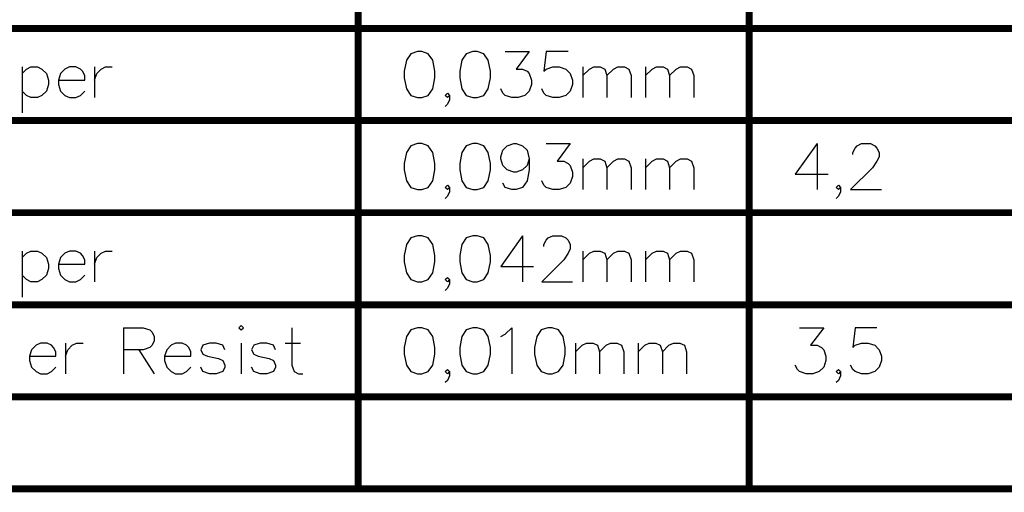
# Model space of a CAD drawing. Header units: millimetres. Extents: x 138 to 555, y 26 to 334.
# Tile 706 of 713: x 428 to 471, y 246 to 266. Entities that reach past the tile are written whole.
import ezdxf

# ---------------------------------------------------------------- set-up
doc = ezdxf.new("R2010")
doc.units = ezdxf.units.MM
doc.layers.add('DrillDrawing', color=1, linetype='Continuous')

msp = doc.modelspace()

# ---------------------------------------------------------------- linework, layer by layer
at = {"layer": 'DrillDrawing'}
for p, q in [((445.099, 264.63), (444.909, 264.345)), ((445.385, 264.725), (445.099, 264.63)), ((445.575, 264.725), (445.385, 264.725)), ((445.861, 264.63), (445.575, 264.725)), ((446.051, 264.345), (445.861, 264.63)), ((447.508, 264.63), (447.318, 264.345)), ((447.794, 264.725), (447.508, 264.63)), ((447.984, 264.725), (447.794, 264.725)), ((448.27, 264.63), (447.984, 264.725)), ((448.46, 264.345), (448.27, 264.63)), ((449.193, 264.725), (450.241, 264.725)), ((450.241, 264.725), (449.67, 263.964)), ((450.974, 264.725), (450.879, 263.868)), ((451.926, 264.725), (450.974, 264.725)), ((444.909, 264.345), (444.813, 263.868)), ((446.147, 263.868), (446.051, 264.345)), ((447.318, 264.345), (447.222, 263.868)), ((448.556, 263.868), (448.46, 264.345)), ((428.235, 264.059), (428.235, 262.059)), ((428.235, 263.773), (428.426, 263.964)), ((428.426, 263.964), (428.616, 264.059)), ((428.616, 264.059), (428.902, 264.059)), ((428.902, 264.059), (429.092, 263.964)), ((429.092, 263.964), (429.283, 263.773)), ((429.283, 263.773), (429.378, 263.488)), ((429.901, 263.773), (429.806, 263.488)), ((430.092, 263.964), (429.901, 263.773)), ((430.282, 264.059), (430.092, 263.964)), ((430.568, 264.059), (430.282, 264.059)), ((430.758, 263.964), (430.568, 264.059)), ((430.854, 263.868), (430.758, 263.964)), ((430.949, 263.678), (430.854, 263.868)), ((430.949, 263.488), (430.949, 263.678)), ((431.377, 264.059), (431.377, 262.726)), ((431.377, 263.488), (431.473, 263.773)), ((431.473, 263.773), (431.663, 263.964)), ((431.663, 263.964), (431.853, 264.059)), ((431.853, 264.059), (432.139, 264.059)), ((444.813, 263.868), (444.813, 263.583)), ((446.147, 263.583), (446.147, 263.868)), ((447.222, 263.868), (447.222, 263.583)), ((448.556, 263.583), (448.556, 263.868)), ((449.67, 263.964), (449.955, 263.964)), ((449.955, 263.964), (450.146, 263.868)), ((450.146, 263.868), (450.241, 263.773)), ((450.241, 263.773), (450.336, 263.488)), ((450.879, 263.868), (450.974, 263.964)), ((450.974, 263.964), (451.26, 264.059)), ((451.26, 264.059), (451.545, 264.059)), ((451.545, 264.059), (451.831, 263.964)), ((451.831, 263.964), (452.021, 263.773)), ((452.021, 263.773), (452.117, 263.488)), ((452.564, 264.059), (452.564, 262.726)), ((452.564, 263.678), (452.85, 263.964)), ((452.85, 263.964), (453.04, 264.059)), ((453.04, 264.059), (453.326, 264.059)), ((453.326, 264.059), (453.516, 263.964)), ((453.516, 263.964), (453.612, 263.678)), ((453.612, 263.678), (453.897, 263.964)), ((453.612, 263.678), (453.612, 262.726)), ((453.897, 263.964), (454.088, 264.059)), ((454.088, 264.059), (454.373, 264.059)), ((454.373, 264.059), (454.564, 263.964)), ((454.564, 263.964), (454.659, 263.678)), ((454.659, 263.678), (454.659, 262.726)), ((455.287, 264.059), (455.287, 262.726)), ((455.287, 263.678), (455.573, 263.964)), ((455.573, 263.964), (455.764, 264.059)), ((455.764, 264.059), (456.049, 264.059)), ((456.049, 264.059), (456.24, 263.964)), ((456.24, 263.964), (456.335, 263.678)), ((456.335, 263.678), (456.62, 263.964)), ((456.335, 263.678), (456.335, 262.726)), ((456.62, 263.964), (456.811, 264.059)), ((456.811, 264.059), (457.097, 264.059)), ((457.097, 264.059), (457.287, 263.964)), ((457.287, 263.964), (457.382, 263.678)), ((457.382, 263.678), (457.382, 262.726)), ((429.378, 263.297), (429.283, 263.011)), ((429.378, 263.488), (429.378, 263.297)), ((429.806, 263.488), (430.949, 263.488)), ((429.806, 263.488), (429.806, 263.297)), ((429.806, 263.297), (429.901, 263.011)), ((444.813, 263.583), (444.909, 263.107)), ((446.051, 263.107), (446.147, 263.583)), ((447.222, 263.583), (447.318, 263.107)), ((448.46, 263.107), (448.556, 263.583)), ((450.336, 263.297), (450.241, 263.011)), ((450.336, 263.488), (450.336, 263.297)), ((452.117, 263.297), (452.021, 263.011)), ((452.117, 263.488), (452.117, 263.297)), ((428.426, 262.821), (428.235, 263.011)), ((428.616, 262.726), (428.426, 262.821)), ((429.092, 262.821), (428.902, 262.726)), ((429.283, 263.011), (429.092, 262.821)), ((429.901, 263.011), (430.092, 262.821)), ((430.092, 262.821), (430.282, 262.726)), ((430.568, 262.726), (430.758, 262.821)), ((430.758, 262.821), (430.949, 263.011)), ((444.909, 263.107), (445.099, 262.821)), ((445.099, 262.821), (445.385, 262.726)), ((445.575, 262.726), (445.861, 262.821)), ((445.861, 262.821), (446.051, 263.107)), ((446.594, 262.821), (446.689, 262.916)), ((446.689, 262.726), (446.594, 262.821)), ((446.689, 262.916), (446.784, 262.821)), ((446.784, 262.821), (446.689, 262.726)), ((446.784, 262.821), (446.784, 262.631)), ((447.318, 263.107), (447.508, 262.821)), ((447.508, 262.821), (447.794, 262.726)), ((447.984, 262.726), (448.27, 262.821)), ((448.27, 262.821), (448.46, 263.107)), ((449.098, 262.916), (449.003, 263.107)), ((449.193, 262.821), (449.098, 262.916)), ((449.479, 262.726), (449.193, 262.821)), ((450.05, 262.821), (449.765, 262.726)), ((450.241, 263.011), (450.05, 262.821)), ((450.879, 262.916), (450.784, 263.107)), ((450.974, 262.821), (450.879, 262.916)), ((451.26, 262.726), (450.974, 262.821)), ((451.831, 262.821), (451.545, 262.726)), ((452.021, 263.011), (451.831, 262.821)), ((428.902, 262.726), (428.616, 262.726)), ((430.282, 262.726), (430.568, 262.726)), ((445.385, 262.726), (445.575, 262.726)), ((446.689, 262.44), (446.594, 262.345)), ((446.784, 262.631), (446.689, 262.44)), ((447.794, 262.726), (447.984, 262.726)), ((449.765, 262.726), (449.479, 262.726)), ((451.545, 262.726), (451.26, 262.726)), ((445.385, 260.725), (445.099, 260.63)), ((445.575, 260.725), (445.385, 260.725)), ((445.861, 260.63), (445.575, 260.725)), ((447.794, 260.725), (447.508, 260.63)), ((447.984, 260.725), (447.794, 260.725)), ((448.27, 260.63), (447.984, 260.725)), ((449.289, 260.63), (449.574, 260.725)), ((449.574, 260.725), (449.67, 260.725)), ((449.67, 260.725), (449.955, 260.63)), ((450.974, 260.725), (452.021, 260.725)), ((452.021, 260.725), (451.45, 259.964)), ((462.734, 260.725), (461.782, 259.392)), ((462.734, 260.725), (462.734, 258.726)), ((464.477, 260.63), (464.667, 260.725)), ((464.667, 260.725), (465.048, 260.725)), ((465.048, 260.725), (465.239, 260.63)), ((444.909, 260.345), (444.813, 259.868)), ((445.099, 260.63), (444.909, 260.345)), ((446.051, 260.345), (445.861, 260.63)), ((446.147, 259.868), (446.051, 260.345)), ((447.318, 260.345), (447.222, 259.868)), ((447.508, 260.63), (447.318, 260.345)), ((448.46, 260.345), (448.27, 260.63)), ((448.556, 259.868), (448.46, 260.345)), ((449.003, 260.154), (449.098, 260.44)), ((449.098, 260.44), (449.289, 260.63)), ((449.955, 260.63), (450.146, 260.44)), ((450.146, 260.44), (450.241, 260.059)), ((464.286, 260.345), (464.382, 260.535)), ((464.286, 260.249), (464.286, 260.345)), ((464.382, 260.535), (464.477, 260.63)), ((465.239, 260.63), (465.334, 260.535)), ((465.334, 260.535), (465.429, 260.345)), ((465.429, 260.345), (465.429, 260.154)), ((444.813, 259.868), (444.813, 259.583)), ((446.147, 259.583), (446.147, 259.868)), ((447.222, 259.868), (447.222, 259.583)), ((448.556, 259.583), (448.556, 259.868)), ((449.003, 260.059), (449.003, 260.154)), ((449.098, 259.773), (449.003, 260.059)), ((450.241, 260.059), (450.146, 259.773)), ((450.241, 260.059), (450.241, 259.583)), ((451.45, 259.964), (451.736, 259.964)), ((451.736, 259.964), (451.926, 259.868)), ((451.926, 259.868), (452.021, 259.773)), ((452.564, 260.059), (452.564, 258.726)), ((452.564, 259.678), (452.85, 259.964)), ((452.85, 259.964), (453.04, 260.059)), ((453.04, 260.059), (453.326, 260.059)), ((453.326, 260.059), (453.516, 259.964)), ((453.516, 259.964), (453.612, 259.678)), ((453.612, 259.678), (453.897, 259.964)), ((453.897, 259.964), (454.088, 260.059)), ((454.088, 260.059), (454.373, 260.059)), ((454.373, 260.059), (454.564, 259.964)), ((454.564, 259.964), (454.659, 259.678)), ((455.287, 260.059), (455.287, 258.726)), ((455.287, 259.678), (455.573, 259.964)), ((455.573, 259.964), (455.764, 260.059)), ((455.764, 260.059), (456.049, 260.059)), ((456.049, 260.059), (456.24, 259.964)), ((456.24, 259.964), (456.335, 259.678)), ((456.335, 259.678), (456.62, 259.964)), ((456.62, 259.964), (456.811, 260.059)), ((456.811, 260.059), (457.097, 260.059)), ((457.097, 260.059), (457.287, 259.964)), ((457.287, 259.964), (457.382, 259.678)), ((465.334, 259.964), (465.143, 259.678)), ((465.429, 260.154), (465.334, 259.964)), ((444.813, 259.583), (444.909, 259.107)), ((446.051, 259.107), (446.147, 259.583)), ((447.222, 259.583), (447.318, 259.107)), ((448.46, 259.107), (448.556, 259.583)), ((449.289, 259.583), (449.098, 259.773)), ((449.574, 259.488), (449.289, 259.583)), ((449.67, 259.488), (449.574, 259.488)), ((449.955, 259.583), (449.67, 259.488)), ((450.146, 259.773), (449.955, 259.583)), ((450.241, 259.583), (450.146, 259.107)), ((452.021, 259.773), (452.117, 259.488)), ((452.117, 259.488), (452.117, 259.297)), ((453.612, 259.678), (453.612, 258.726)), ((454.659, 259.678), (454.659, 258.726)), ((456.335, 259.678), (456.335, 258.726)), ((457.382, 259.678), (457.382, 258.726)), ((465.143, 259.678), (464.191, 258.726)), ((444.909, 259.107), (445.099, 258.821)), ((445.861, 258.821), (446.051, 259.107)), ((447.318, 259.107), (447.508, 258.821)), ((448.27, 258.821), (448.46, 259.107)), ((449.193, 258.821), (449.098, 259.011)), ((450.146, 259.107), (449.955, 258.821)), ((450.879, 258.916), (450.784, 259.107)), ((452.021, 259.011), (451.831, 258.821)), ((452.117, 259.297), (452.021, 259.011)), ((461.782, 259.392), (463.21, 259.392)), ((445.099, 258.821), (445.385, 258.726)), ((445.385, 258.726), (445.575, 258.726)), ((445.575, 258.726), (445.861, 258.821)), ((446.594, 258.821), (446.689, 258.916)), ((446.689, 258.726), (446.594, 258.821)), ((446.689, 258.916), (446.784, 258.821)), ((446.784, 258.821), (446.689, 258.726)), ((446.784, 258.631), (446.689, 258.44)), ((446.784, 258.821), (446.784, 258.631)), ((447.508, 258.821), (447.794, 258.726)), ((447.794, 258.726), (447.984, 258.726)), ((447.984, 258.726), (448.27, 258.821)), ((449.479, 258.726), (449.193, 258.821)), ((449.67, 258.726), (449.479, 258.726)), ((449.955, 258.821), (449.67, 258.726)), ((450.974, 258.821), (450.879, 258.916)), ((451.26, 258.726), (450.974, 258.821)), ((451.545, 258.726), (451.26, 258.726)), ((451.831, 258.821), (451.545, 258.726)), ((463.563, 258.821), (463.658, 258.916)), ((463.658, 258.726), (463.563, 258.821)), ((463.658, 258.916), (463.753, 258.821)), ((463.753, 258.821), (463.658, 258.726)), ((463.753, 258.631), (463.658, 258.44)), ((463.753, 258.821), (463.753, 258.631)), ((464.191, 258.726), (465.524, 258.726)), ((446.689, 258.44), (446.594, 258.345)), ((463.658, 258.44), (463.563, 258.345)), ((445.099, 256.63), (444.909, 256.344)), ((445.385, 256.725), (445.099, 256.63)), ((445.575, 256.725), (445.385, 256.725)), ((445.861, 256.63), (445.575, 256.725)), ((446.051, 256.344), (445.861, 256.63)), ((447.508, 256.63), (447.318, 256.344)), ((447.794, 256.725), (447.508, 256.63)), ((447.984, 256.725), (447.794, 256.725)), ((448.27, 256.63), (447.984, 256.725)), ((448.46, 256.344), (448.27, 256.63)), ((449.955, 256.725), (449.003, 255.392)), ((449.955, 256.725), (449.955, 254.726)), ((450.879, 256.344), (450.974, 256.535)), ((450.974, 256.535), (451.069, 256.63)), ((451.069, 256.63), (451.26, 256.725)), ((451.26, 256.725), (451.641, 256.725)), ((451.641, 256.725), (451.831, 256.63)), ((451.831, 256.63), (451.926, 256.535)), ((451.926, 256.535), (452.021, 256.344)), ((428.235, 256.059), (428.235, 254.059)), ((428.426, 255.964), (428.616, 256.059)), ((428.616, 256.059), (428.902, 256.059)), ((428.902, 256.059), (429.092, 255.964)), ((430.282, 256.059), (430.092, 255.964)), ((430.568, 256.059), (430.282, 256.059)), ((430.758, 255.964), (430.568, 256.059)), ((431.377, 256.059), (431.377, 254.726)), ((431.663, 255.964), (431.853, 256.059)), ((431.853, 256.059), (432.139, 256.059)), ((444.909, 256.344), (444.813, 255.868)), ((446.147, 255.868), (446.051, 256.344)), ((447.318, 256.344), (447.222, 255.868)), ((448.556, 255.868), (448.46, 256.344)), ((450.879, 256.249), (450.879, 256.344)), ((452.021, 256.154), (451.926, 255.964)), ((452.021, 256.344), (452.021, 256.154)), ((452.564, 256.059), (452.564, 254.726)), ((452.85, 255.964), (453.04, 256.059)), ((453.04, 256.059), (453.326, 256.059)), ((453.326, 256.059), (453.516, 255.964)), ((453.897, 255.964), (454.088, 256.059)), ((454.088, 256.059), (454.373, 256.059)), ((454.373, 256.059), (454.564, 255.964)), ((455.287, 256.059), (455.287, 254.726)), ((455.573, 255.964), (455.764, 256.059)), ((455.764, 256.059), (456.049, 256.059)), ((456.049, 256.059), (456.24, 255.964)), ((456.62, 255.964), (456.811, 256.059)), ((456.811, 256.059), (457.097, 256.059)), ((457.097, 256.059), (457.287, 255.964)), ((428.235, 255.773), (428.426, 255.964)), ((429.092, 255.964), (429.283, 255.773)), ((429.283, 255.773), (429.378, 255.488)), ((429.901, 255.773), (429.806, 255.488)), ((430.092, 255.964), (429.901, 255.773)), ((430.854, 255.868), (430.758, 255.964)), ((430.949, 255.678), (430.854, 255.868)), ((430.949, 255.488), (430.949, 255.678)), ((431.377, 255.488), (431.473, 255.773)), ((431.473, 255.773), (431.663, 255.964)), ((444.813, 255.868), (444.813, 255.583)), ((444.813, 255.583), (444.909, 255.107)), ((446.051, 255.107), (446.147, 255.583)), ((446.147, 255.583), (446.147, 255.868)), ((447.222, 255.868), (447.222, 255.583)), ((447.222, 255.583), (447.318, 255.107)), ((448.46, 255.107), (448.556, 255.583)), ((448.556, 255.583), (448.556, 255.868)), ((451.736, 255.678), (450.784, 254.726)), ((451.926, 255.964), (451.736, 255.678)), ((452.564, 255.678), (452.85, 255.964)), ((453.516, 255.964), (453.612, 255.678)), ((453.612, 255.678), (453.897, 255.964)), ((453.612, 255.678), (453.612, 254.726)), ((454.564, 255.964), (454.659, 255.678)), ((454.659, 255.678), (454.659, 254.726)), ((455.287, 255.678), (455.573, 255.964)), ((456.24, 255.964), (456.335, 255.678)), ((456.335, 255.678), (456.62, 255.964)), ((456.335, 255.678), (456.335, 254.726)), ((457.287, 255.964), (457.382, 255.678)), ((457.382, 255.678), (457.382, 254.726)), ((429.378, 255.297), (429.283, 255.011)), ((429.378, 255.488), (429.378, 255.297)), ((429.806, 255.488), (430.949, 255.488)), ((429.806, 255.488), (429.806, 255.297)), ((429.806, 255.297), (429.901, 255.011)), ((449.003, 255.392), (450.431, 255.392)), ((428.426, 254.821), (428.235, 255.011)), ((428.616, 254.726), (428.426, 254.821)), ((428.902, 254.726), (428.616, 254.726)), ((429.092, 254.821), (428.902, 254.726)), ((429.283, 255.011), (429.092, 254.821)), ((429.901, 255.011), (430.092, 254.821)), ((430.092, 254.821), (430.282, 254.726)), ((430.282, 254.726), (430.568, 254.726)), ((430.568, 254.726), (430.758, 254.821)), ((430.758, 254.821), (430.949, 255.011)), ((444.909, 255.107), (445.099, 254.821)), ((445.099, 254.821), (445.385, 254.726)), ((445.385, 254.726), (445.575, 254.726)), ((445.575, 254.726), (445.861, 254.821)), ((445.861, 254.821), (446.051, 255.107)), ((446.594, 254.821), (446.689, 254.916)), ((446.689, 254.726), (446.594, 254.821)), ((446.689, 254.916), (446.784, 254.821)), ((446.784, 254.821), (446.689, 254.726)), ((446.784, 254.821), (446.784, 254.631)), ((447.318, 255.107), (447.508, 254.821)), ((447.508, 254.821), (447.794, 254.726)), ((447.794, 254.726), (447.984, 254.726)), ((447.984, 254.726), (448.27, 254.821)), ((448.27, 254.821), (448.46, 255.107)), ((450.784, 254.726), (452.117, 254.726)), ((446.689, 254.44), (446.594, 254.345)), ((446.784, 254.631), (446.689, 254.44)), ((432.634, 252.725), (432.634, 250.726)), ((432.634, 252.725), (433.491, 252.725)), ((433.491, 252.725), (433.777, 252.63)), ((433.777, 252.63), (433.872, 252.535)), ((437.738, 252.821), (437.643, 252.725)), ((437.643, 252.725), (437.738, 252.63)), ((437.833, 252.725), (437.738, 252.821)), ((437.738, 252.63), (437.833, 252.725)), ((439.937, 252.725), (439.937, 251.107)), ((445.099, 252.63), (444.909, 252.344)), ((445.385, 252.725), (445.099, 252.63)), ((445.575, 252.725), (445.385, 252.725)), ((445.861, 252.63), (445.575, 252.725)), ((446.051, 252.344), (445.861, 252.63)), ((447.508, 252.63), (447.318, 252.344)), ((447.794, 252.725), (447.508, 252.63)), ((447.984, 252.725), (447.794, 252.725)), ((448.27, 252.63), (447.984, 252.725)), ((448.46, 252.344), (448.27, 252.63)), ((449.193, 252.44), (449.479, 252.725)), ((449.479, 252.725), (449.479, 250.726)), ((450.755, 252.63), (450.565, 252.344)), ((451.041, 252.725), (450.755, 252.63)), ((451.231, 252.725), (451.041, 252.725)), ((451.517, 252.63), (451.231, 252.725)), ((451.707, 252.344), (451.517, 252.63)), ((461.973, 252.725), (463.02, 252.725)), ((463.02, 252.725), (462.449, 251.964)), ((464.382, 252.725), (464.286, 251.868)), ((465.334, 252.725), (464.382, 252.725)), ((433.872, 252.535), (433.967, 252.344)), ((433.967, 252.154), (433.872, 251.964)), ((433.967, 252.344), (433.967, 252.154)), ((444.909, 252.344), (444.813, 251.868)), ((446.147, 251.868), (446.051, 252.344)), ((447.318, 252.344), (447.222, 251.868)), ((448.556, 251.868), (448.46, 252.344)), ((449.003, 252.344), (449.193, 252.44)), ((450.565, 252.344), (450.469, 251.868)), ((451.802, 251.868), (451.707, 252.344)), ((428.645, 251.773), (428.549, 251.488)), ((428.835, 251.964), (428.645, 251.773)), ((429.025, 252.059), (428.835, 251.964)), ((429.311, 252.059), (429.025, 252.059)), ((429.502, 251.964), (429.311, 252.059)), ((429.597, 251.868), (429.502, 251.964)), ((429.692, 251.678), (429.597, 251.868)), ((430.12, 252.059), (430.12, 250.726)), ((430.12, 251.488), (430.216, 251.773)), ((430.216, 251.773), (430.406, 251.964)), ((430.406, 251.964), (430.597, 252.059)), ((430.597, 252.059), (430.882, 252.059)), ((433.491, 251.773), (432.634, 251.773)), ((433.301, 251.773), (433.967, 250.726)), ((433.777, 251.868), (433.491, 251.773)), ((433.872, 251.964), (433.777, 251.868)), ((434.51, 251.773), (434.415, 251.488)), ((434.7, 251.964), (434.51, 251.773)), ((434.891, 252.059), (434.7, 251.964)), ((435.176, 252.059), (434.891, 252.059)), ((435.367, 251.964), (435.176, 252.059)), ((435.462, 251.868), (435.367, 251.964)), ((435.557, 251.678), (435.462, 251.868)), ((436.081, 251.964), (435.986, 251.773)), ((435.986, 251.773), (436.081, 251.583)), ((436.367, 252.059), (436.081, 251.964)), ((436.652, 252.059), (436.367, 252.059)), ((436.938, 251.964), (436.652, 252.059)), ((437.033, 251.773), (436.938, 251.964)), ((437.738, 252.059), (437.738, 250.726)), ((438.281, 251.964), (438.185, 251.773)), ((438.185, 251.773), (438.281, 251.583)), ((438.566, 252.059), (438.281, 251.964)), ((438.852, 252.059), (438.566, 252.059)), ((439.138, 251.964), (438.852, 252.059)), ((439.233, 251.773), (439.138, 251.964)), ((439.652, 252.059), (440.318, 252.059)), ((444.813, 251.868), (444.813, 251.583)), ((446.147, 251.583), (446.147, 251.868)), ((447.222, 251.868), (447.222, 251.583)), ((448.556, 251.583), (448.556, 251.868)), ((450.469, 251.868), (450.469, 251.583)), ((451.802, 251.583), (451.802, 251.868)), ((452.25, 252.059), (452.25, 250.726)), ((452.25, 251.678), (452.536, 251.964)), ((452.536, 251.964), (452.726, 252.059)), ((452.726, 252.059), (453.012, 252.059)), ((453.012, 252.059), (453.202, 251.964)), ((453.202, 251.964), (453.297, 251.678)), ((453.297, 251.678), (453.583, 251.964)), ((453.583, 251.964), (453.773, 252.059)), ((453.773, 252.059), (454.059, 252.059)), ((454.059, 252.059), (454.25, 251.964)), ((454.25, 251.964), (454.345, 251.678)), ((454.973, 252.059), (454.973, 250.726)), ((454.973, 251.678), (455.259, 251.964)), ((455.259, 251.964), (455.449, 252.059)), ((455.449, 252.059), (455.735, 252.059)), ((455.735, 252.059), (455.925, 251.964)), ((455.925, 251.964), (456.021, 251.678)), ((456.021, 251.678), (456.306, 251.964)), ((456.306, 251.964), (456.497, 252.059)), ((456.497, 252.059), (456.782, 252.059)), ((456.782, 252.059), (456.973, 251.964)), ((456.973, 251.964), (457.068, 251.678)), ((462.449, 251.964), (462.734, 251.964)), ((462.734, 251.964), (462.925, 251.868)), ((462.925, 251.868), (463.02, 251.773)), ((463.02, 251.773), (463.115, 251.488)), ((464.286, 251.868), (464.382, 251.964)), ((464.382, 251.964), (464.667, 252.059)), ((464.667, 252.059), (464.953, 252.059)), ((464.953, 252.059), (465.239, 251.964)), ((465.239, 251.964), (465.429, 251.773)), ((465.429, 251.773), (465.524, 251.488)), ((428.549, 251.488), (429.692, 251.488)), ((428.549, 251.488), (428.549, 251.297)), ((428.549, 251.297), (428.645, 251.011)), ((429.692, 251.488), (429.692, 251.678)), ((434.415, 251.488), (435.557, 251.488)), ((434.415, 251.488), (434.415, 251.297)), ((434.415, 251.297), (434.51, 251.011)), ((435.557, 251.488), (435.557, 251.678)), ((436.081, 251.583), (436.271, 251.488)), ((436.271, 251.488), (436.748, 251.392)), ((436.748, 251.392), (436.938, 251.297)), ((436.938, 251.297), (437.033, 251.107)), ((438.281, 251.583), (438.471, 251.488)), ((438.471, 251.488), (438.947, 251.392)), ((438.947, 251.392), (439.138, 251.297)), ((439.138, 251.297), (439.233, 251.107)), ((444.813, 251.583), (444.909, 251.107)), ((446.051, 251.107), (446.147, 251.583)), ((447.222, 251.583), (447.318, 251.107)), ((448.46, 251.107), (448.556, 251.583)), ((450.469, 251.583), (450.565, 251.107)), ((451.707, 251.107), (451.802, 251.583)), ((453.297, 251.678), (453.297, 250.726)), ((454.345, 251.678), (454.345, 250.726)), ((456.021, 251.678), (456.021, 250.726)), ((457.068, 251.678), (457.068, 250.726)), ((463.115, 251.297), (463.02, 251.011)), ((463.115, 251.488), (463.115, 251.297)), ((465.524, 251.297), (465.429, 251.011)), ((465.524, 251.488), (465.524, 251.297)), ((428.645, 251.011), (428.835, 250.821)), ((429.502, 250.821), (429.692, 251.011)), ((434.51, 251.011), (434.7, 250.821)), ((435.367, 250.821), (435.557, 251.011)), ((436.081, 250.821), (435.986, 251.011)), ((437.033, 251.011), (436.938, 250.821)), ((437.033, 251.107), (437.033, 251.011)), ((438.281, 250.821), (438.185, 251.011)), ((439.233, 251.011), (439.138, 250.821)), ((439.233, 251.107), (439.233, 251.011)), ((439.937, 251.107), (440.033, 250.821)), ((444.909, 251.107), (445.099, 250.821)), ((445.861, 250.821), (446.051, 251.107)), ((446.594, 250.821), (446.689, 250.916)), ((446.689, 250.916), (446.784, 250.821)), ((447.318, 251.107), (447.508, 250.821)), ((448.27, 250.821), (448.46, 251.107)), ((450.565, 251.107), (450.755, 250.821)), ((451.517, 250.821), (451.707, 251.107)), ((461.877, 250.916), (461.782, 251.107)), ((461.973, 250.821), (461.877, 250.916)), ((463.02, 251.011), (462.83, 250.821)), ((463.563, 250.821), (463.658, 250.916)), ((463.658, 250.916), (463.753, 250.821)), ((464.286, 250.916), (464.191, 251.107)), ((464.382, 250.821), (464.286, 250.916)), ((465.429, 251.011), (465.239, 250.821)), ((428.835, 250.821), (429.025, 250.726)), ((429.025, 250.726), (429.311, 250.726)), ((429.311, 250.726), (429.502, 250.821)), ((434.7, 250.821), (434.891, 250.726)), ((434.891, 250.726), (435.176, 250.726)), ((435.176, 250.726), (435.367, 250.821)), ((436.367, 250.726), (436.081, 250.821)), ((436.652, 250.726), (436.367, 250.726)), ((436.938, 250.821), (436.652, 250.726)), ((438.566, 250.726), (438.281, 250.821)), ((438.852, 250.726), (438.566, 250.726)), ((439.138, 250.821), (438.852, 250.726)), ((440.033, 250.821), (440.223, 250.726)), ((440.223, 250.726), (440.413, 250.726)), ((445.099, 250.821), (445.385, 250.726)), ((445.385, 250.726), (445.575, 250.726)), ((445.575, 250.726), (445.861, 250.821)), ((446.689, 250.726), (446.594, 250.821)), ((446.689, 250.44), (446.594, 250.345)), ((446.784, 250.821), (446.689, 250.726)), ((446.784, 250.631), (446.689, 250.44)), ((446.784, 250.821), (446.784, 250.631)), ((447.508, 250.821), (447.794, 250.726)), ((447.794, 250.726), (447.984, 250.726)), ((447.984, 250.726), (448.27, 250.821)), ((450.755, 250.821), (451.041, 250.726)), ((451.041, 250.726), (451.231, 250.726)), ((451.231, 250.726), (451.517, 250.821)), ((462.258, 250.726), (461.973, 250.821)), ((462.544, 250.726), (462.258, 250.726)), ((462.83, 250.821), (462.544, 250.726)), ((463.658, 250.726), (463.563, 250.821)), ((463.658, 250.44), (463.563, 250.345)), ((463.753, 250.821), (463.658, 250.726)), ((463.753, 250.631), (463.658, 250.44)), ((463.753, 250.821), (463.753, 250.631)), ((464.667, 250.726), (464.382, 250.821)), ((464.953, 250.726), (464.667, 250.726)), ((465.239, 250.821), (464.953, 250.726))]:
    msp.add_line(p, q, dxfattribs=at)
at = {"layer": 'DrillDrawing', "const_width": 0.3}
for points in [[(442.813, 245.726), (442.813, 309.726)], [(459.782, 245.726), (459.782, 309.726)], [(420.998, 265.726), (442.813, 265.726)], [(442.813, 265.726), (459.782, 265.726)], [(459.782, 265.726), (475.942, 265.726)], [(420.998, 261.726), (442.813, 261.726)], [(442.813, 261.726), (459.782, 261.726)], [(459.782, 261.726), (475.942, 261.726)], [(420.998, 257.726), (442.813, 257.726)], [(442.813, 257.726), (459.782, 257.726)], [(459.782, 257.726), (475.942, 257.726)], [(420.998, 253.726), (442.813, 253.726)], [(442.813, 253.726), (459.782, 253.726)], [(459.782, 253.726), (475.942, 253.726)], [(420.998, 249.726), (442.813, 249.726)], [(442.813, 249.726), (459.782, 249.726)], [(459.782, 249.726), (475.942, 249.726)], [(420.998, 245.726), (442.813, 245.726)], [(442.813, 245.726), (459.782, 245.726)], [(459.782, 245.726), (475.942, 245.726)]]:
    msp.add_lwpolyline(points, dxfattribs=at)
at = {"layer": 'DrillDrawing', "const_width": 0.15}
for points in [[(442.738, 265.726, 1), (442.888, 265.726, 1)], [(442.738, 265.726, 1), (442.888, 265.726, 1)], [(459.707, 265.726, 1), (459.857, 265.726, 1)], [(459.707, 265.726, 1), (459.857, 265.726, 1)], [(442.738, 261.726, 1), (442.888, 261.726, 1)], [(442.738, 261.726, 1), (442.888, 261.726, 1)], [(459.707, 261.726, 1), (459.857, 261.726, 1)], [(459.707, 261.726, 1), (459.857, 261.726, 1)], [(442.738, 257.726, 1), (442.888, 257.726, 1)], [(442.738, 257.726, 1), (442.888, 257.726, 1)], [(459.707, 257.726, 1), (459.857, 257.726, 1)], [(459.707, 257.726, 1), (459.857, 257.726, 1)], [(442.738, 253.726, 1), (442.888, 253.726, 1)], [(442.738, 253.726, 1), (442.888, 253.726, 1)], [(459.707, 253.726, 1), (459.857, 253.726, 1)], [(459.707, 253.726, 1), (459.857, 253.726, 1)], [(442.738, 249.726, 1), (442.888, 249.726, 1)], [(442.738, 249.726, 1), (442.888, 249.726, 1)], [(459.707, 249.726, 1), (459.857, 249.726, 1)], [(459.707, 249.726, 1), (459.857, 249.726, 1)], [(442.738, 245.726, 1), (442.888, 245.726, 1)], [(442.738, 245.726, 1), (442.888, 245.726, 1)], [(442.738, 245.726, 1), (442.888, 245.726, 1)], [(459.707, 245.726, 1), (459.857, 245.726, 1)], [(459.707, 245.726, 1), (459.857, 245.726, 1)], [(459.707, 245.726, 1), (459.857, 245.726, 1)]]:
    msp.add_lwpolyline(points, format="xyb", close=True, dxfattribs=at)

doc.saveas('drawing.dxf')
